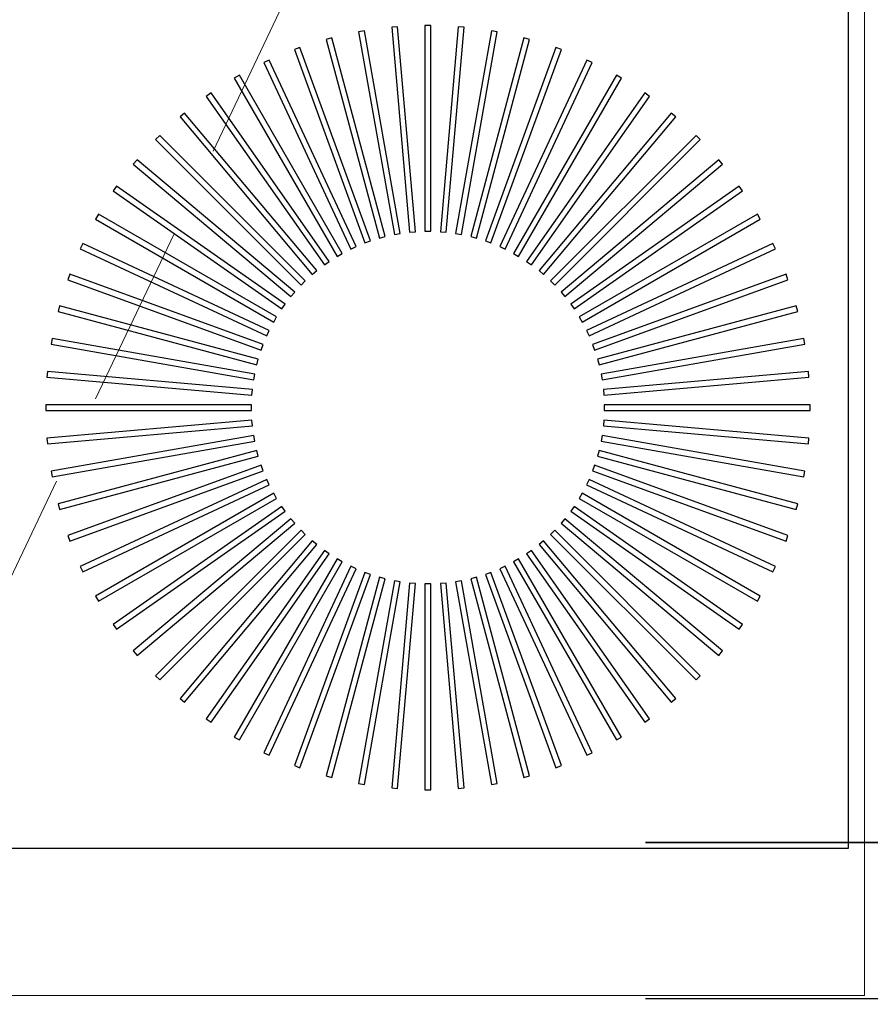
# Model space of a CAD drawing. Header units: millimetres. Extents: x 31882 to 271790, y -35693 to 24917.
# Tile 348 of 524: x 134030 to 134321, y 18116 to 18453. Entities that reach past the tile are written whole.
import ezdxf

# ---------------------------------------------------------------- set-up
doc = ezdxf.new("R2010")
doc.units = ezdxf.units.MM
doc.header["$MEASUREMENT"] = 0
doc.linetypes.add('( Dashed )', pattern=[0.75, 0.5, -0.25])
doc.layers.add('CKD-Equipement', color=1, linetype='Continuous', lineweight=13)
doc.layers.add('CKD-HOOD', color=1, linetype='( Dashed )', lineweight=15)
for name, color, linetype in [('IQ_204_2D', 7, 'Continuous'), ('IQ_204_3D', 7, 'Continuous'), ('IQ_WHITE_3D', 7, 'Continuous')]:
    doc.layers.add(name, color=color, linetype=linetype)

# ---------------------------------------------------------------- blocks, each defined once
blk = doc.blocks.new('*X231')
at = {"color": 0}
for p, q in [((286.774344, 2204.447934), (296.618251, 2214.291842)), ((286.774344, 2205.862148), (295.204037, 2214.291842)), ((286.774344, 2207.276361), (293.789824, 2214.291842)), ((286.774344, 2208.690575), (292.37561, 2214.291842)), ((286.774344, 2210.104788), (290.961397, 2214.291842)), ((286.774344, 2211.519002), (289.547183, 2214.291842)), ((286.774344, 2212.933216), (288.13297, 2214.291842))]:
    blk.add_line(p, q, dxfattribs=at)

msp = doc.modelspace()

# ---------------------------------------------------------------- linework, layer by layer
at = {"extrusion": (1.83697e-16, 1, 0)}
for p, q in [((134244.4, 18171, 53.33), (134351.05, 18171, 53.33)), ((134244.4, 18171, -53.33), (134244.4, 18171, 53.33)), ((134351.05, 18171, -53.33), (134244.4, 18171, -53.33)), ((134351.05, 18171, -53.33), (134244.4, 18171, 53.33))]:
    msp.add_line(p, q, dxfattribs=at)
msp.add_line((134244.4, 18117.67), (134351.05, 18117.67))
at = {"extrusion": (-1, 1.83697e-16, 0)}
msp.add_line((134297.73, 18117.67, -53.33), (134297.73, 18117.67, 53.33), dxfattribs=at)
at = {"layer": 'CKD-Equipement', "ltscale": 0.25}
for points, invisible_edges in [([(134319.35, 18923.15, 905), (134313.82, 18872.88, 905), (134313.82, 18168.99, 905), (134319.35, 18118.71, 905)], 5), ([(133741.66, 18118.71, 905), (133741.66, 18168.99, 905), (134313.82, 18168.99, 905), (134319.35, 18118.71, 905)], 4)]:
    msp.add_3dface(points, dxfattribs=dict(at, invisible_edges=invisible_edges))
at = {"layer": 'CKD-HOOD', "color": 1, "linetype": '( Dashed )', "ltscale": 125}
msp.add_lwpolyline([(133452.99, 19052.65), (133452.99, 17052.65), (134402.99, 17052.65), (134402.99, 19052.65), (133452.99, 19052.65), (134402.99, 17052.65), (133452.99, 17052.65), (134402.99, 19052.65)], dxfattribs=at)
at = {"layer": 'IQ_204_2D'}
for points in [[(134313.82, 18872.88), (134313.82, 18168.99), (133741.66, 18168.99), (133741.66, 18872.88)], [(134148.31, 18448.73), (134146.33, 18448.38), (134158.55, 18379.07), (134160.54, 18379.41)], [(134159.63, 18450.14), (134157.63, 18449.96), (134163.76, 18379.84), (134165.76, 18380.01)], [(134171.03, 18450.55), (134169.02, 18450.55), (134169.02, 18380.16), (134171.03, 18380.16)], [(134182.42, 18449.96), (134180.41, 18450.14), (134174.28, 18380.01), (134176.28, 18379.84)], [(134193.71, 18448.38), (134191.73, 18448.73), (134179.51, 18379.41), (134181.49, 18379.07)], [(134137.16, 18446.35), (134135.22, 18445.83), (134153.43, 18377.84), (134155.38, 18378.36)], [(134204.83, 18445.83), (134202.88, 18446.35), (134184.67, 18378.36), (134186.61, 18377.84)], [(134126.26, 18443.01), (134124.37, 18442.32), (134148.44, 18376.17), (134150.33, 18376.86)], [(134215.68, 18442.32), (134213.79, 18443.01), (134189.71, 18376.86), (134191.6, 18376.17)], [(134115.69, 18438.72), (134113.86, 18437.87), (134143.61, 18374.08), (134145.43, 18374.93)], [(134226.18, 18437.87), (134224.36, 18438.72), (134194.61, 18374.93), (134196.43, 18374.08)], [(134105.53, 18433.53), (134103.79, 18432.53), (134138.98, 18371.57), (134140.73, 18372.58)], [(134236.25, 18432.53), (134234.51, 18433.53), (134199.32, 18372.58), (134201.06, 18371.57)], [(134095.87, 18427.48), (134094.22, 18426.33), (134134.59, 18368.67), (134136.24, 18369.82)], [(134245.82, 18426.33), (134244.18, 18427.48), (134203.8, 18369.82), (134205.45, 18368.67)], [(134086.77, 18420.61), (134085.22, 18419.32), (134130.47, 18365.39), (134132.01, 18366.69)], [(134254.82, 18419.32), (134253.28, 18420.61), (134208.03, 18366.69), (134209.57, 18365.39)], [(134078.3, 18412.97), (134076.88, 18411.55), (134126.65, 18361.77), (134128.07, 18363.2)], [(134263.17, 18411.55), (134261.74, 18412.97), (134211.97, 18363.2), (134213.39, 18361.77)], [(134070.53, 18404.62), (134069.24, 18403.08), (134123.16, 18357.83), (134124.45, 18359.38)], [(134270.81, 18403.08), (134269.51, 18404.62), (134215.59, 18359.38), (134216.89, 18357.83)], [(134063.52, 18395.63), (134062.36, 18393.98), (134120.02, 18353.61), (134121.18, 18355.25)], [(134277.68, 18393.98), (134276.53, 18395.63), (134218.87, 18355.25), (134220.02, 18353.61)], [(134057.32, 18386.06), (134056.31, 18384.31), (134117.27, 18349.12), (134118.27, 18350.86)], [(134283.73, 18384.31), (134282.73, 18386.06), (134221.77, 18350.86), (134222.77, 18349.12)], [(134051.97, 18375.98), (134051.12, 18374.16), (134114.92, 18344.41), (134115.77, 18346.23)], [(134288.92, 18374.16), (134288.07, 18375.98), (134224.28, 18346.23), (134225.13, 18344.41)], [(134047.53, 18365.48), (134046.84, 18363.59), (134112.98, 18339.51), (134113.67, 18341.4)], [(134293.2, 18363.59), (134292.52, 18365.48), (134226.37, 18341.4), (134227.06, 18339.51)], [(134044.01, 18354.63), (134043.49, 18352.69), (134111.48, 18334.47), (134112, 18336.41)], [(134296.55, 18352.69), (134296.03, 18354.63), (134228.04, 18336.41), (134228.56, 18334.47)], [(134041.46, 18343.51), (134041.11, 18341.53), (134110.43, 18329.31), (134110.78, 18331.29)], [(134298.93, 18341.53), (134298.58, 18343.51), (134229.26, 18331.29), (134229.61, 18329.31)], [(134039.88, 18332.22), (134039.71, 18330.21), (134109.83, 18324.08), (134110.01, 18326.08)], [(134300.33, 18330.21), (134300.16, 18332.22), (134230.04, 18326.08), (134230.21, 18324.08)], [(134039.3, 18320.83), (134039.3, 18318.82), (134109.69, 18318.82), (134109.69, 18320.83)], [(134300.74, 18318.82), (134300.74, 18320.83), (134230.35, 18320.83), (134230.35, 18318.82)], [(134039.71, 18309.43), (134039.88, 18307.43), (134110.01, 18313.56), (134109.83, 18315.57)], [(134300.16, 18307.43), (134300.33, 18309.43), (134230.21, 18315.57), (134230.04, 18313.56)], [(134041.11, 18298.11), (134041.46, 18296.13), (134110.78, 18308.36), (134110.43, 18310.34)], [(134298.58, 18296.13), (134298.93, 18298.11), (134229.61, 18310.34), (134229.26, 18308.36)], [(134043.49, 18286.96), (134044.01, 18285.02), (134112, 18303.24), (134111.48, 18305.18)], [(134296.03, 18285.02), (134296.55, 18286.96), (134228.56, 18305.18), (134228.04, 18303.24)], [(134046.84, 18276.06), (134047.53, 18274.17), (134113.67, 18298.24), (134112.98, 18300.13)], [(134292.52, 18274.17), (134293.2, 18276.06), (134227.06, 18300.13), (134226.37, 18298.24)], [(134051.12, 18265.49), (134051.97, 18263.67), (134115.77, 18293.41), (134114.92, 18295.24)], [(134288.07, 18263.67), (134288.92, 18265.49), (134225.13, 18295.24), (134224.28, 18293.41)], [(134056.31, 18255.33), (134057.32, 18253.59), (134118.27, 18288.79), (134117.27, 18290.53)], [(134282.73, 18253.59), (134283.73, 18255.33), (134222.77, 18290.53), (134221.77, 18288.79)], [(134062.36, 18245.67), (134063.52, 18244.02), (134121.18, 18284.39), (134120.02, 18286.04)], [(134276.53, 18244.02), (134277.68, 18245.67), (134220.02, 18286.04), (134218.87, 18284.39)], [(134069.24, 18236.57), (134070.53, 18235.03), (134124.45, 18280.27), (134123.16, 18281.81)], [(134269.51, 18235.03), (134270.81, 18236.57), (134216.89, 18281.81), (134215.59, 18280.27)], [(134076.88, 18228.1), (134078.3, 18226.68), (134128.07, 18276.45), (134126.65, 18277.87)], [(134261.74, 18226.68), (134263.17, 18228.1), (134213.39, 18277.87), (134211.97, 18276.45)], [(134085.22, 18220.33), (134086.77, 18219.04), (134132.01, 18272.96), (134130.47, 18274.25)], [(134253.28, 18219.04), (134254.82, 18220.33), (134209.57, 18274.25), (134208.03, 18272.96)], [(134094.22, 18213.32), (134095.87, 18212.17), (134136.24, 18269.82), (134134.59, 18270.98)], [(134244.18, 18212.17), (134245.82, 18213.32), (134205.45, 18270.98), (134203.8, 18269.82)], [(134103.79, 18207.12), (134105.53, 18206.11), (134140.73, 18267.07), (134138.98, 18268.08)], [(134113.86, 18201.77), (134115.69, 18200.92), (134145.43, 18264.72), (134143.61, 18265.57)], [(134224.36, 18200.92), (134226.18, 18201.77), (134196.43, 18265.57), (134194.61, 18264.72)], [(134234.51, 18206.11), (134236.25, 18207.12), (134201.06, 18268.08), (134199.32, 18267.07)], [(134124.37, 18197.33), (134126.26, 18196.64), (134150.33, 18262.78), (134148.44, 18263.47)], [(134213.79, 18196.64), (134215.68, 18197.33), (134191.6, 18263.47), (134189.71, 18262.78)], [(134135.22, 18193.82), (134137.16, 18193.3), (134155.38, 18261.29), (134153.43, 18261.81)], [(134146.33, 18191.26), (134148.31, 18190.91), (134160.54, 18260.23), (134158.55, 18260.58)], [(134157.63, 18189.69), (134159.63, 18189.51), (134165.76, 18259.63), (134163.76, 18259.81)], [(134169.02, 18189.1), (134171.03, 18189.1), (134171.03, 18259.49), (134169.02, 18259.49)], [(134180.41, 18189.51), (134182.42, 18189.69), (134176.28, 18259.81), (134174.28, 18259.63)], [(134191.73, 18190.91), (134193.71, 18191.26), (134181.49, 18260.58), (134179.51, 18260.23)], [(134202.88, 18193.3), (134204.83, 18193.82), (134186.61, 18261.81), (134184.67, 18261.29)]]:
    msp.add_lwpolyline(points, close=True, dxfattribs=at)
at = {"layer": 'IQ_204_3D'}
msp.add_3dface([(134313.82, 18872.88, 905), (134313.82, 18168.99, 905), (133741.66, 18168.99, 905), (133741.66, 18872.88, 905)], dxfattribs=at)
at = {"layer": 'IQ_WHITE_3D', "elevation": 905.3}
for points in [[(134148.31, 18448.73), (134146.33, 18448.38), (134158.55, 18379.07), (134160.54, 18379.41)], [(134159.63, 18450.14), (134157.63, 18449.96), (134163.76, 18379.84), (134165.76, 18380.01)], [(134171.03, 18450.55), (134169.02, 18450.55), (134169.02, 18380.16), (134171.03, 18380.16)], [(134182.42, 18449.96), (134180.41, 18450.14), (134174.28, 18380.01), (134176.28, 18379.84)], [(134193.71, 18448.38), (134191.73, 18448.73), (134179.51, 18379.41), (134181.49, 18379.07)], [(134137.16, 18446.35), (134135.22, 18445.83), (134153.43, 18377.84), (134155.38, 18378.36)], [(134204.83, 18445.83), (134202.88, 18446.35), (134184.67, 18378.36), (134186.61, 18377.84)], [(134126.26, 18443.01), (134124.37, 18442.32), (134148.44, 18376.17), (134150.33, 18376.86)], [(134215.68, 18442.32), (134213.79, 18443.01), (134189.71, 18376.86), (134191.6, 18376.17)], [(134115.69, 18438.72), (134113.86, 18437.87), (134143.61, 18374.08), (134145.43, 18374.93)], [(134226.18, 18437.87), (134224.36, 18438.72), (134194.61, 18374.93), (134196.43, 18374.08)], [(134105.53, 18433.53), (134103.79, 18432.53), (134138.98, 18371.57), (134140.73, 18372.58)], [(134236.25, 18432.53), (134234.51, 18433.53), (134199.32, 18372.58), (134201.06, 18371.57)], [(134095.87, 18427.48), (134094.22, 18426.33), (134134.59, 18368.67), (134136.24, 18369.82)], [(134245.82, 18426.33), (134244.18, 18427.48), (134203.8, 18369.82), (134205.45, 18368.67)], [(134086.77, 18420.61), (134085.22, 18419.32), (134130.47, 18365.39), (134132.01, 18366.69)], [(134254.82, 18419.32), (134253.28, 18420.61), (134208.03, 18366.69), (134209.57, 18365.39)], [(134078.3, 18412.97), (134076.88, 18411.55), (134126.65, 18361.77), (134128.07, 18363.2)], [(134263.17, 18411.55), (134261.74, 18412.97), (134211.97, 18363.2), (134213.39, 18361.77)], [(134070.53, 18404.62), (134069.24, 18403.08), (134123.16, 18357.83), (134124.45, 18359.38)], [(134270.81, 18403.08), (134269.51, 18404.62), (134215.59, 18359.38), (134216.89, 18357.83)], [(134063.52, 18395.63), (134062.36, 18393.98), (134120.02, 18353.61), (134121.18, 18355.25)], [(134277.68, 18393.98), (134276.53, 18395.63), (134218.87, 18355.25), (134220.02, 18353.61)], [(134057.32, 18386.06), (134056.31, 18384.31), (134117.27, 18349.12), (134118.27, 18350.86)], [(134283.73, 18384.31), (134282.73, 18386.06), (134221.77, 18350.86), (134222.77, 18349.12)], [(134051.97, 18375.98), (134051.12, 18374.16), (134114.92, 18344.41), (134115.77, 18346.23)], [(134288.92, 18374.16), (134288.07, 18375.98), (134224.28, 18346.23), (134225.13, 18344.41)], [(134047.53, 18365.48), (134046.84, 18363.59), (134112.98, 18339.51), (134113.67, 18341.4)], [(134293.2, 18363.59), (134292.52, 18365.48), (134226.37, 18341.4), (134227.06, 18339.51)], [(134044.01, 18354.63), (134043.49, 18352.69), (134111.48, 18334.47), (134112, 18336.41)], [(134296.55, 18352.69), (134296.03, 18354.63), (134228.04, 18336.41), (134228.56, 18334.47)], [(134041.46, 18343.51), (134041.11, 18341.53), (134110.43, 18329.31), (134110.78, 18331.29)], [(134298.93, 18341.53), (134298.58, 18343.51), (134229.26, 18331.29), (134229.61, 18329.31)], [(134039.88, 18332.22), (134039.71, 18330.21), (134109.83, 18324.08), (134110.01, 18326.08)], [(134300.33, 18330.21), (134300.16, 18332.22), (134230.04, 18326.08), (134230.21, 18324.08)], [(134039.3, 18320.83), (134039.3, 18318.82), (134109.69, 18318.82), (134109.69, 18320.83)], [(134300.74, 18318.82), (134300.74, 18320.83), (134230.35, 18320.83), (134230.35, 18318.82)], [(134039.71, 18309.43), (134039.88, 18307.43), (134110.01, 18313.56), (134109.83, 18315.57)], [(134300.16, 18307.43), (134300.33, 18309.43), (134230.21, 18315.57), (134230.04, 18313.56)], [(134041.11, 18298.11), (134041.46, 18296.13), (134110.78, 18308.36), (134110.43, 18310.34)], [(134298.58, 18296.13), (134298.93, 18298.11), (134229.61, 18310.34), (134229.26, 18308.36)], [(134043.49, 18286.96), (134044.01, 18285.02), (134112, 18303.24), (134111.48, 18305.18)], [(134296.03, 18285.02), (134296.55, 18286.96), (134228.56, 18305.18), (134228.04, 18303.24)], [(134046.84, 18276.06), (134047.53, 18274.17), (134113.67, 18298.24), (134112.98, 18300.13)], [(134292.52, 18274.17), (134293.2, 18276.06), (134227.06, 18300.13), (134226.37, 18298.24)], [(134051.12, 18265.49), (134051.97, 18263.67), (134115.77, 18293.41), (134114.92, 18295.24)], [(134288.07, 18263.67), (134288.92, 18265.49), (134225.13, 18295.24), (134224.28, 18293.41)], [(134056.31, 18255.33), (134057.32, 18253.59), (134118.27, 18288.79), (134117.27, 18290.53)], [(134282.73, 18253.59), (134283.73, 18255.33), (134222.77, 18290.53), (134221.77, 18288.79)], [(134062.36, 18245.67), (134063.52, 18244.02), (134121.18, 18284.39), (134120.02, 18286.04)], [(134276.53, 18244.02), (134277.68, 18245.67), (134220.02, 18286.04), (134218.87, 18284.39)], [(134069.24, 18236.57), (134070.53, 18235.03), (134124.45, 18280.27), (134123.16, 18281.81)], [(134269.51, 18235.03), (134270.81, 18236.57), (134216.89, 18281.81), (134215.59, 18280.27)], [(134076.88, 18228.1), (134078.3, 18226.68), (134128.07, 18276.45), (134126.65, 18277.87)], [(134261.74, 18226.68), (134263.17, 18228.1), (134213.39, 18277.87), (134211.97, 18276.45)], [(134085.22, 18220.33), (134086.77, 18219.04), (134132.01, 18272.96), (134130.47, 18274.25)], [(134253.28, 18219.04), (134254.82, 18220.33), (134209.57, 18274.25), (134208.03, 18272.96)], [(134094.22, 18213.32), (134095.87, 18212.17), (134136.24, 18269.82), (134134.59, 18270.98)], [(134244.18, 18212.17), (134245.82, 18213.32), (134205.45, 18270.98), (134203.8, 18269.82)], [(134103.79, 18207.12), (134105.53, 18206.11), (134140.73, 18267.07), (134138.98, 18268.08)], [(134113.86, 18201.77), (134115.69, 18200.92), (134145.43, 18264.72), (134143.61, 18265.57)], [(134224.36, 18200.92), (134226.18, 18201.77), (134196.43, 18265.57), (134194.61, 18264.72)], [(134234.51, 18206.11), (134236.25, 18207.12), (134201.06, 18268.08), (134199.32, 18267.07)], [(134124.37, 18197.33), (134126.26, 18196.64), (134150.33, 18262.78), (134148.44, 18263.47)], [(134213.79, 18196.64), (134215.68, 18197.33), (134191.6, 18263.47), (134189.71, 18262.78)], [(134135.22, 18193.82), (134137.16, 18193.3), (134155.38, 18261.29), (134153.43, 18261.81)], [(134146.33, 18191.26), (134148.31, 18190.91), (134160.54, 18260.23), (134158.55, 18260.58)], [(134157.63, 18189.69), (134159.63, 18189.51), (134165.76, 18259.63), (134163.76, 18259.81)], [(134169.02, 18189.1), (134171.03, 18189.1), (134171.03, 18259.49), (134169.02, 18259.49)], [(134180.41, 18189.51), (134182.42, 18189.69), (134176.28, 18259.81), (134174.28, 18259.63)], [(134191.73, 18190.91), (134193.71, 18191.26), (134181.49, 18260.58), (134179.51, 18260.23)], [(134202.88, 18193.3), (134204.83, 18193.82), (134186.61, 18261.81), (134184.67, 18261.29)]]:
    msp.add_lwpolyline(points, close=True, dxfattribs=at)

# ---------------------------------------------------------------- block references
at = {"extrusion": (1.83697e-16, 1, 0), "xscale": 10.05552184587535, "yscale": 10.05552184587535, "zscale": 10.05552184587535}
msp.add_blockref('*X231', (-137234.72, -22212.53, 18171), dxfattribs=at)

doc.saveas('drawing.dxf')
